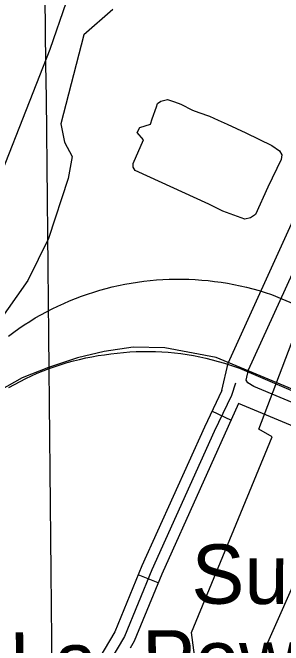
# Model space of a CAD drawing. Extents: x 3625074 to 3663148, y 511451 to 537151.
# Drawn here: x 3655533 to 3655911, y 528195 to 529080 of the extents above; entities that cross this region are included whole.
import ezdxf

# ---------------------------------------------------------------- set-up
doc = ezdxf.new("R2010")
doc.units = 0
for name, color, linetype in [('V-BLDG-IDEN', 7, 'Continuous'), ('V-GRID-MAJR', 7, 'Continuous'), ('V-RAIL-TRAK', 7, 'Continuous'), ('V-ROAD-CNTR', 7, 'Continuous'), ('V-SITE-OTLN', 7, 'Continuous'), ('V-SITE-OTLN-IDEN', 7, 'Continuous'), ('V-SITE-VEGE', 7, 'Continuous'), ('V-TOPO-SHOR', 7, 'Continuous')]:
    doc.layers.add(name, color=color, linetype=linetype)

msp = doc.modelspace()

# ---------------------------------------------------------------- linework, layer by layer
at = {"layer": 'V-GRID-MAJR'}
msp.add_spline([(3655702.35, 517124.99), (3655639.78, 523183.71), (3655577.19, 529244.35), (3655514.6, 535305.02), (3655514.58, 535306.94)], degree=3, dxfattribs=at)
at = {"layer": 'V-RAIL-TRAK'}
for points in [[(3655527.25, 528627.19), (3655534.48, 528632.62), (3655541.83, 528637.88), (3655549.31, 528642.98), (3655556.89, 528647.91), (3655564.58, 528652.66), (3655572.36, 528657.1), (3655580.24, 528661.37), (3655588.21, 528665.45), (3655596.27, 528669.35), (3655604.42, 528673.07), (3655612.65, 528676.61), (3655620.96, 528679.95), (3655629.34, 528683.11), (3655637.79, 528686.08), (3655646.31, 528688.86), (3655654.89, 528691.45), (3655663.52, 528693.84), (3655672.2, 528696.03), (3655680.93, 528698.03), (3655689.71, 528699.83), (3655698.52, 528701.43), (3655707.37, 528702.83), (3655716.25, 528704.03), (3655725.15, 528705.04), (3655734.07, 528705.83), (3655743, 528706.43), (3655751.95, 528706.83), (3655760.91, 528707.02), (3655769.98, 528707), (3655779.06, 528706.78), (3655788.12, 528706.35), (3655797.18, 528705.71), (3655806.22, 528704.87), (3655815.23, 528703.83), (3655824.22, 528702.58), (3655833.18, 528701.13), (3655842.11, 528699.48), (3655850.99, 528697.62), (3655859.83, 528695.57), (3655868.63, 528693.32), (3655877.37, 528690.86), (3655886.05, 528688.21), (3655894.67, 528685.37), (3655963.56, 528656.67)], [(3656830.34, 528162.5), (3656703.8, 528221.35), (3656483.69, 528317.3), (3656233.47, 528423.8), (3655817.58, 528597.22), (3655745.75, 528610.79), (3655701.35, 528611.77), (3655660.77, 528605.72), (3655623.58, 528597.03), (3655583.25, 528583.55), (3655546.53, 528569.09), (3655513.53, 528550.9), (3655476.04, 528526.49), (3655446.48, 528495.73), (3655412.26, 528456.28), (3655391.95, 528429.41), (3655374.85, 528405.14), (3655356.68, 528363.47), (3655328.85, 528297.77), (3655286.13, 528199.61)], [(3655527.86, 528555.21), (3655535.59, 528559.6), (3655543.42, 528563.81), (3655551.36, 528567.82), (3655559.39, 528571.63), (3655567.51, 528575.24), (3655575.71, 528578.65), (3655584.01, 528581.86), (3655592.37, 528584.86), (3655600.81, 528587.66), (3655609.31, 528590.25), (3655617.88, 528592.62), (3655626.5, 528594.79), (3655635.17, 528596.74), (3655643.89, 528598.48), (3655652.64, 528600), (3655661.43, 528601.31), (3655670.26, 528602.4), (3655679.11, 528603.53), (3655687.98, 528604.43), (3655696.88, 528605.12), (3655705.78, 528605.59), (3655714.7, 528605.84), (3655723.62, 528605.88), (3655732.54, 528605.69), (3655741.45, 528605.29), (3655750.35, 528604.66), (3655759.23, 528603.82), (3655768.09, 528602.76), (3655776.92, 528601.48), (3655785.71, 528599.99), (3655794.47, 528598.28), (3655803.18, 528596.36), (3655811.84, 528594.22), (3655820.45, 528591.88), (3655828.99, 528589.32), (3655850.15, 528582.28), (3656427.07, 528334.67)]]:
    msp.add_lwpolyline(points, dxfattribs=at)
at = {"layer": 'V-ROAD-CNTR'}
for p, q in [((3655838.67, 528509.25), (3655811.57, 528522.11)), ((3655736.32, 528282.06), (3655708.57, 528293.45))]:
    msp.add_line(p, q, dxfattribs=at)
for points in [[(3655825.46, 528551.38), (3655834.02, 528589.55), (3655950.69, 528845.68), (3655998.33, 528948.61), (3656017.58, 528956.94), (3656035.58, 528953.86), (3656061.99, 528939.84)], [(3656813.65, 528564.63), (3656958.98, 528501.53), (3656996.95, 528485.98), (3657014.56, 528476.47), (3657025.65, 528459.75), (3657026.5, 528446.17), (3657025.04, 528429.08), (3657001.98, 528377.4), (3656891.67, 528131), (3656888.28, 528124.41), (3656879.33, 528126.28), (3656740.59, 528186.83), (3656181.26, 528426.85), (3655869.98, 528556.79), (3655861.66, 528561.76), (3655859.42, 528565.72), (3655862.61, 528579.95), (3655977.95, 528833.16), (3656020.74, 528925.62), (3656021.31, 528925.87), (3656025.77, 528925.1), (3656061.24, 528906.28)], [(3655844.47, 528561.69), (3655838.66, 528544.19), (3655814.72, 528493.78), (3655727.54, 528300.15), (3655689.33, 528207.1), (3655657.25, 528152.83)], [(3655825.46, 528551.38), (3655801.11, 528500.08), (3655713.75, 528306.08), (3655675.86, 528213.8), (3655644.56, 528160.83), (3655574.27, 528055.9), (3655567.02, 528041.98)], [(3655848.87, 528533.09), (3655741.31, 528294.22), (3655702.79, 528200.4), (3655697.15, 528190.85)], [(3656877.71, 528094.25), (3656728.68, 528159.3), (3656169.56, 528399.22), (3655848.87, 528533.09)]]:
    msp.add_lwpolyline(points, dxfattribs=at)
at = {"layer": 'V-SITE-OTLN'}
msp.add_lwpolyline([(3655790.35, 528156.34), (3655782.79, 528212.92), (3655895.61, 528486.38), (3655876.87, 528497.31), (3656050.55, 528953.2), (3656489.98, 528744.69), (3656503.53, 528755.33), (3656559.27, 528896.06), (3656604.05, 529001.88), (3656648.84, 528983.78), (3656728.92, 528951.69), (3656844.39, 528908.39), (3656930.48, 528850.47), (3656964.01, 528818.47), (3656990.4, 528784.2), (3656998.84, 528764.36), (3657035.87, 528635.24), (3657042.23, 528514.4), (3657056.59, 528402.14), (3657052.51, 528329.58), (3657058.69, 528194.54)], dxfattribs=at)
msp.add_lwpolyline([(3655991.5, 528442.34), (3656084.11, 528405.72), (3656094.02, 528426.63), (3656358.6, 528314.17), (3656556.55, 528230.32), (3656745.16, 528146.16), (3656677.67, 527993.56), (3656639.15, 527906.02), (3656505.5, 527961.68), (3656510.25, 527971.36), (3656389.4, 528024.57), (3656324.66, 527960.6), (3656165.03, 528025.44), (3656083.33, 528063.52), (3656089.67, 528076.68), (3656022.64, 528104.12), (3656010.25, 528066.91), (3655860.35, 528132.43), (3655930.23, 528290.07)], close=True, dxfattribs=at)
at = {"layer": 'V-SITE-VEGE'}
msp.add_lwpolyline([(3655673.03, 529084.34), (3655632.52, 529048.54), (3655600.58, 528924.25), (3655605.7, 528898.76), (3655616.24, 528878.56), (3655610.6, 528847.81), (3655583.04, 528763.67), (3655554.38, 528704.98), (3655510.95, 528643.76), (3655464.97, 528595.95), (3655436.48, 528556.03), (3655396.82, 528466.64), (3655359.86, 528379.9), (3655351.62, 528357.2), (3655340.78, 528343.91), (3655309.83, 528328.11), (3655258.98, 528333.93), (3655206.93, 528355.84), (3655204.33, 528363.9), (3655216.64, 528391.92), (3655245.11, 528429.17), (3655258.82, 528463.87), (3655271.12, 528490.55), (3655275.34, 528513.29)], dxfattribs=at)
at = {"layer": 'V-TOPO-SHOR'}
for points in [[(3655861.03, 529742.72), (3655845.63, 529696.56), (3655804.56, 529596.86), (3655761.24, 529475.39), (3655731.33, 529406.22), (3655672.12, 529257.66), (3655635.18, 529164.05), (3655607.99, 529094.17), (3655584.93, 529028.34), (3655484.56, 528772.59), (3655425.37, 528626.76), (3655390.46, 528531.08), (3655306.92, 528328.96), (3655228.92, 528136.32), (3655160.62, 527962.66)], [(3655807.1, 528811.81), (3655704.05, 528859.04), (3655701.37, 528863.83), (3655701.42, 528868.59), (3655716.01, 528901.82), (3655707.26, 528912.11), (3655710.72, 528918.89), (3655725.74, 528923.52), (3655727.85, 528930.99), (3655734.13, 528947.95), (3655735.54, 528952.7), (3655740.33, 528956.06), (3655749.2, 528958.03), (3655759.39, 528955.21), (3655768.21, 528951.72), (3655784.47, 528943.41), (3655793.29, 528939.92), (3655808.23, 528935.02), (3655820.43, 528929.46), (3655832.63, 528923.91), (3655859.07, 528911.41), (3655894.99, 528894.07), (3655905.82, 528886.48), (3655909.17, 528881), (3655908.43, 528874.2), (3655889.7, 528835.57), (3655872.33, 528797.6), (3655869.59, 528795.58), (3655865.48, 528792.89), (3655857.29, 528790.92), (3655826.76, 528802.1), (3655807.1, 528811.81)]]:
    msp.add_lwpolyline(points, dxfattribs=at)

# ---------------------------------------------------------------- texts
at = {"layer": 'V-BLDG-IDEN'}
msp.add_text('La. Power & Light', height=82.9998, rotation=0.84885, dxfattribs=at).set_placement((3655529.46, 528129.63))
at = {"layer": 'V-SITE-OTLN-IDEN'}
msp.add_text('Substation', height=83, rotation=359.72009, dxfattribs=at).set_placement((3655782.73, 528253.11))

doc.saveas('drawing.dxf')
